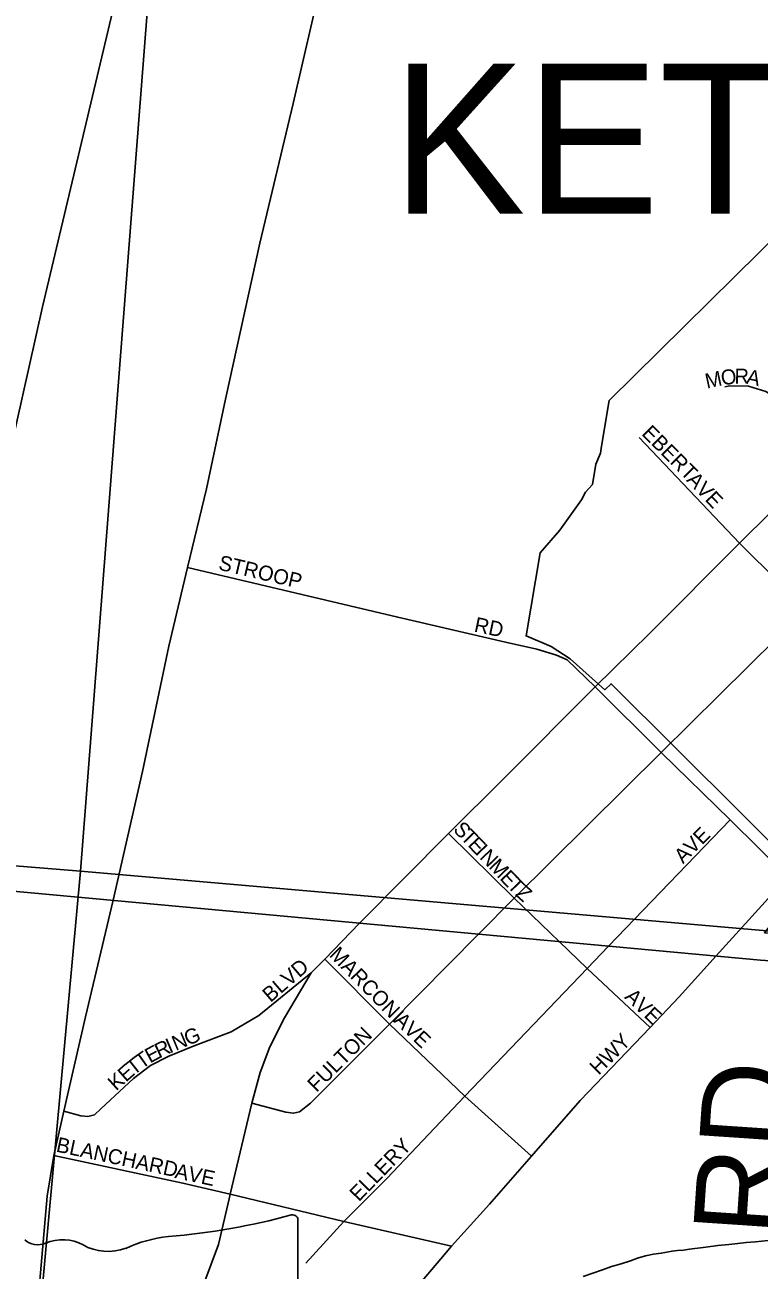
# Model space of a CAD drawing. Extents: x -209 to 4852, y 0 to 905.
# Drawn here: x 516.52 to 525.8, y 286.01 to 301.74 of the extents above; entities that cross this region are included whole.
import ezdxf

# ---------------------------------------------------------------- set-up
doc = ezdxf.new("R2010")
doc.units = 0
for name, color, linetype in [('GM_P_County_Alignment', 7, 'Continuous'), ('GM_X_Airport_Location_Class_2', 7, 'Continuous'), ('GM_X_Airport_Location_Class_3', 7, 'Continuous'), ('GM_X_Corporation_Text', 7, 'Continuous'), ('GM_X_County_Road', 7, 'Continuous'), ('GM_X_County_Subdivision_Text', 7, 'Continuous'), ('GM_X_Minor_Lake_Text', 7, 'Continuous'), ('GM_X_Minor_River', 7, 'Continuous'), ('GM_X_Township_Subdivision', 7, 'Continuous'), ('GM_X_US_Location', 7, 'Continuous'), ('GM_X_US_Route', 7, 'Continuous')]:
    doc.layers.add(name, color=color, linetype=linetype)

msp = doc.modelspace()

# ---------------------------------------------------------------- linework, layer by layer
at = {"layer": 'GM_X_Airport_Location_Class_2'}
for points in [[(528.604, 298.194), (528.603, 298.193), (526.74, 296.374), (525.55, 295.195), (524.41, 294.052), (523.726, 293.378)], [(524.558, 292.552), (526.391, 294.361), (528.239, 296.235), (529.423, 297.381)], [(526.74, 296.374), (526.112, 296.968), (525.88, 297.11), (525.661, 297.176), (525.425, 297.181), (525.364, 297.167)], [(524.279, 296.53), (525.55, 295.195), (525.605, 295.141)], [(525.605, 295.141), (526.391, 294.361), (526.793, 293.956), (526.894, 293.871), (526.959, 293.844), (527.027, 293.834), (527.158, 293.827), (527.245, 293.826), (527.815, 293.777), (527.955, 293.765)], [(518.572, 294.888), (521.229, 294.259), (522.592, 293.942), (522.987, 293.856), (523.236, 293.781), (523.37, 293.719), (523.726, 293.378), (524.558, 292.552), (525.43, 291.701), (526.159, 290.981)], [(523.726, 293.378), (522.57, 292.222), (521.87, 291.528), (520.745, 290.397), (520.307, 289.942), (520.136, 289.769), (519.798, 289.198), (519.613, 288.833), (519.491, 288.509), (519.386, 288.122), (519.111, 286.974), (519.097, 286.912)], [(519.386, 288.122), (519.814, 288.008), (519.912, 287.995), (519.988, 288.014), (520.125, 288.124), (521.124, 289.121), (522.251, 290.258), (522.702, 290.712), (524.558, 292.552)], [(520.608, 286.687), (521.093, 287.172), (522.078, 288.211), (523.622, 289.823), (523.895, 290.106), (525.43, 291.701)], [(521.87, 291.528), (522.702, 290.712), (523.269, 290.164), (523.622, 289.823), (524.418, 289.079)], [(521.773, 286.158), (521.908, 286.317), (522.39, 286.847), (522.921, 287.453), (523.534, 288.155), (524.418, 289.079), (524.786, 289.463), (525.255, 289.981), (526.159, 290.981)], [(520.307, 289.942), (521.124, 289.121), (522.078, 288.211), (522.921, 287.453)], [(517.009, 288.02), (517.223, 287.961), (517.312, 287.954), (517.397, 287.975), (517.477, 288.052), (517.89, 288.435), (518.105, 288.597), (518.337, 288.716), (518.658, 288.845), (519.126, 289.022), (519.472, 289.229), (520.136, 289.769)], [(516.881, 287.462), (518.514, 287.113), (519.111, 286.974), (520.548, 286.628), (521.908, 286.317)], [(519.097, 286.912), (518.964, 286.339), (518.79, 285.873), (518.575, 285.427), (518.188, 284.79), (517.759, 284.105), (517.484, 283.533), (517.41, 283.338)], [(520.068, 286.103), (520.548, 286.628), (520.608, 286.687)], [(516.225, 280.826), (516.879, 281.399), (517.744, 282.184), (518.32, 282.676), (518.724, 283.07), (519.305, 283.583), (519.926, 284.146), (520.349, 284.568), (521.041, 285.294), (521.773, 286.158)]]:
    msp.add_lwpolyline(points, dxfattribs=at)
at = {"layer": 'GM_X_County_Road'}
msp.add_lwpolyline([(523.571, 285.932), (523.816, 286.018), (523.931, 286.06), (524.054, 286.095), (524.169, 286.131), (524.261, 286.166), (524.36, 286.194), (524.46, 286.215), (524.559, 286.227), (524.697, 286.254), (524.765, 286.26), (524.841, 286.266), (524.918, 286.279), (525.124, 286.305), (525.276, 286.324), (525.414, 286.336), (525.528, 286.348), (525.635, 286.361), (525.749, 286.373), (525.993, 286.397)], dxfattribs=at)
at = {"layer": 'GM_X_County_Subdivision_Text'}
msp.add_lwpolyline([(516.225, 280.826), (516.225, 280.826), (516.464, 283.138), (516.535, 283.884), (516.616, 284.868), (516.799, 286.948), (516.881, 287.462), (517.009, 288.02), (517.283, 289.211), (517.632, 290.684), (518.004, 292.312), (518.337, 293.892), (518.572, 294.888), (518.812, 295.879), (519.054, 297.011), (519.486, 298.985), (519.906, 300.747), (520.276, 302.335), (520.386, 302.798)], dxfattribs=at)
at = {"layer": 'GM_X_Minor_Lake_Text'}
msp.add_lwpolyline([(435.768, 202.559), (529.706, 202.559), (529.85, 204.169), (529.915, 204.912), (530.109, 207.025), (530.557, 211.945), (531.173, 218.724), (531.472, 222.006), (531.778, 225.399), (535.693, 268.436), (536.858, 281.498), (537.527, 289.161), (525.816, 289.929), (502.172, 292.108)], dxfattribs=at)
at = {"layer": 'GM_X_Minor_River'}
for points in [[(506.734, 312.838), (518.834, 311.823), (517.218, 291.054), (503.083, 292.205), (502.726, 293.802), (502.357, 295.945), (501.884, 300.59), (501.846, 301.825), (502.837, 303.351), (503.971, 307.292)], [(518.834, 311.823), (539.314, 310.159), (537.772, 289.267), (517.218, 291.054)], [(503.083, 292.205), (517.218, 291.054), (515.439, 271.658), (494.708, 264.441), (495.483, 270.631), (498.242, 270.7), (500.117, 270.96), (502.378, 271.539), (503.263, 272.257), (504.716, 273.844), (505.7, 275.423), (506.518, 278.665), (506.24, 281.617), (506.092, 282.589), (506.012, 284.393), (505.676, 286.665)], [(517.218, 291.054), (537.772, 289.267), (535.846, 268.527), (515.439, 271.658)]]:
    msp.add_lwpolyline(points, close=True, dxfattribs=at)
at = {"layer": 'GM_X_Township_Subdivision'}
msp.add_line((519.968, 284.55), (519.968, 286.644), dxfattribs=at)
for centre, major_axis, start_param, end_param in [((517.62, 292.001), (6.99, 0), 4.814394, 5.042369), ((519.895, 286.653), (0.0734, 0), 6.141152, 7.989035), ((516.681, 286.505), (0.214, 0), 3.836095, 5.185415), ((516.995, 286.042), (0.444, 0), 0.950623, 2.079405), ((518.512, 285.322), (1.406, 0), 1.699011, 2.107814), ((517.568, 286.677), (0.534, 0), 4.081561, 5.145723)]:
    msp.add_ellipse(centre, major_axis=major_axis, ratio=0.8, start_param=start_param, end_param=end_param, dxfattribs=at)
at = {"layer": 'GM_X_US_Location'}
for points in [[(525.788, 279.933), (526.706, 290.195), (525.865, 290.274), (526.402, 290.955), (523.926, 293.419), (523.848, 293.344), (523.408, 293.734), (523.169, 293.891), (522.852, 294.024), (523.028, 295.074), (523.279, 295.358), (523.552, 295.742), (523.601, 295.84), (523.691, 295.937), (523.734, 296.191), (523.794, 296.33), (523.805, 296.42), (523.901, 296.996), (526.751, 299.803), (530.95, 295.791), (535.712, 301.1), (536.312, 301.893)], [(526.751, 299.803), (523.901, 296.996), (523.805, 296.42), (523.794, 296.33), (523.734, 296.191), (523.691, 295.937), (523.601, 295.84), (523.552, 295.742), (523.279, 295.358), (523.028, 295.074), (522.852, 294.024), (523.169, 293.891), (523.408, 293.734), (523.848, 293.344), (523.926, 293.419), (526.402, 290.955)], [(526.751, 299.803), (523.901, 296.996), (523.805, 296.42), (523.794, 296.33), (523.734, 296.191), (523.691, 295.937), (523.601, 295.84), (523.552, 295.742), (523.279, 295.358), (523.028, 295.074), (522.852, 294.024), (523.169, 293.891), (523.408, 293.734), (523.848, 293.344), (523.926, 293.419), (526.402, 290.955)]]:
    msp.add_lwpolyline(points, dxfattribs=at)
at = {"layer": 'GM_X_US_Route'}
msp.add_lwpolyline([(512.495, 279.837), (513.413, 283.756), (515.82, 294.093), (516.741, 298.18), (517.727, 302.334), (518.829, 307.116), (519.195, 308.692), (519.381, 309.474), (519.561, 310.152), (519.702, 310.784), (519.802, 311.351), (519.867, 311.833), (519.918, 312.42), (519.993, 313.232)], dxfattribs=at)

# ---------------------------------------------------------------- texts
at = {"layer": 'GM_P_County_Alignment'}
msp.add_text('RD', height=1.1364, rotation=86.1545, dxfattribs=at).set_placement((526.096, 286.422))
at = {"layer": 'GM_X_Airport_Location_Class_3'}
for s, height, rotation, p in [('M', 0.189, 12.2779, (525.136, 297.145)), ('O', 0.189, 8.093, (525.327, 297.187)), ('R', 0.189, 359.4657, (525.485, 297.21)), ('A', 0.189, 348.1586, (525.625, 297.21)), ('EBERT', 0.1894, 314.9965, (524.303, 296.569)), ('AVE', 0.1894, 313.5981, (524.87, 295.985)), ('STROOP', 0.1894, 346.758, (518.953, 294.862)), ('RD', 0.1894, 348.105, (522.185, 294.079)), ('S', 0.189, 313.86, (521.92, 291.569)), ('T', 0.189, 313.8411, (522.013, 291.472)), ('AVE', 0.1894, 45, (524.836, 291.136)), ('E', 0.189, 313.8573, (522.105, 291.376)), ('I', 0.189, 313.8962, (522.198, 291.28)), ('N', 0.189, 313.841, (522.255, 291.22)), ('M', 0.189, 313.8633, (522.371, 291.1)), ('E', 0.189, 313.86, (522.509, 290.955)), ('T', 0.189, 314.3011, (522.603, 290.858)), ('Z', 0.189, 317.9197, (522.705, 290.754)), ('MARCONI', 0.1894, 314.3819, (520.353, 289.985)), ('BLVD', 0.1894, 40.7617, (519.621, 289.387)), ('AVE', 0.1894, 316.3964, (524.086, 289.453)), ('AVE', 0.1894, 316.3964, (521.169, 289.153)), ('G', 0.189, 22.4753, (518.576, 288.845)), ('FULTON', 0.1894, 45, (520.203, 288.252)), ('R', 0.189, 25.5114, (518.213, 288.685)), ('I', 0.189, 23.0436, (518.346, 288.748)), ('N', 0.189, 22.7107, (518.423, 288.781)), ('HWY', 0.1894, 44.9954, (523.769, 288.469)), ('T', 0.189, 35.3725, (517.994, 288.548)), ('E', 0.189, 28.3489, (518.098, 288.622)), ('E', 0.189, 41.2887, (517.793, 288.381)), ('T', 0.189, 38.2033, (517.892, 288.467)), ('K', 0.189, 42.0928, (517.67, 288.27)), ('BLANCHARD', 0.1894, 347.9067, (516.902, 287.512)), ('ELLERY', 0.1894, 45.7398, (520.737, 286.87)), ('AVE', 0.1894, 347.9116, (518.402, 287.179))]:
    msp.add_text(s, height=height, rotation=rotation, dxfattribs=at).set_placement(p)
at = {"layer": 'GM_X_Corporation_Text'}
msp.add_text('KETTERING', height=1.8939, rotation=0, dxfattribs=at).set_placement((521.155, 299.354))

doc.saveas('drawing.dxf')
